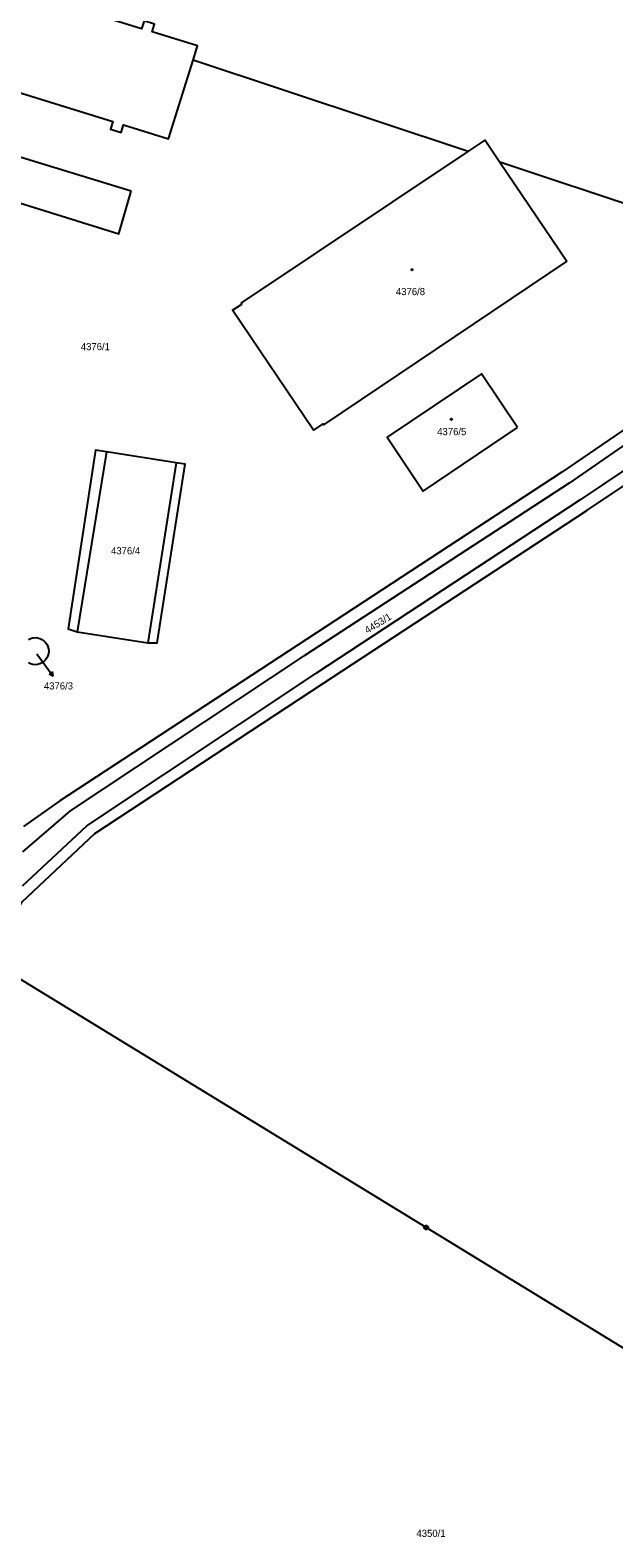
# Model space of a CAD drawing. Extents: x -733394 to -722299, y -1082822 to -1075049.
# Drawn here: x -729101.7 to -728962.3, y -1077341 to -1076980.9 of the extents above; entities that cross this region are included whole.
import ezdxf

# ---------------------------------------------------------------- set-up
doc = ezdxf.new("R2010")
doc.units = 0
for name, color, linetype in [('Hranice parcel', 7, 'Continuous'), ('Parcelní čísla', 7, 'Continuous'), ('Pop  PČ popisy', 7, 'Continuous'), ('Vnitřní kresba', 7, 'Continuous'), ('Značky bodu BP', 7, 'Continuous'), ('Značky budov', 7, 'Continuous')]:
    doc.layers.add(name, color=color, linetype=linetype)

msp = doc.modelspace()

# ---------------------------------------------------------------- linework, layer by layer
at = {"layer": 'Hranice parcel'}
for p, q in [((-728997.13, -1077009.88), (-729062.78, -1076988)), ((-729051.29, -1077046.1), (-728997.13, -1077009.88)), ((-728923.35, -1077034.47), (-728989.52, -1077012.42)), ((-728989.52, -1077012.42), (-728973.52, -1077036.08))]:
    msp.add_line(p, q, dxfattribs=at)
for points in [[(-729148.96, -1076959.29), (-729155.38, -1076979.94), (-729081.9, -1077002.67), (-729082.48, -1077004.55), (-729079.95, -1077005.32), (-729079.38, -1077003.45), (-729068.6, -1077006.79), (-729062.78, -1076988)], [(-729062.78, -1076988), (-729061.74, -1076984.65), (-729072.51, -1076981.3), (-729071.94, -1076979.45), (-729074.47, -1076978.67), (-729075.04, -1076980.52), (-729136.58, -1076961.41), (-729136.01, -1076959.58), (-729138.49, -1076958.8), (-729139.06, -1076960.64), (-729148.47, -1076957.72), (-729148.96, -1076959.29)], [(-729077.53, -1077019.32), (-729156.42, -1076995.19), (-729159.37, -1077004.9), (-729080.51, -1077029.51), (-729077.53, -1077019.32)], [(-728997.13, -1077009.88), (-728993.07, -1077007.17), (-728989.52, -1077012.42)], [(-728913.36, -1077037.82), (-728932.88, -1077054.96), (-728953.68, -1077072), (-728974.72, -1077086.41), (-729037.88, -1077127.86), (-729094.61, -1077164.92), (-729103.27, -1077171.12)], [(-728973.52, -1077036.08), (-729031.67, -1077075.17), (-729031.83, -1077074.94), (-729034.01, -1077076.39), (-729053.32, -1077047.77), (-729051.14, -1077046.32), (-729051.29, -1077046.1)], [(-728985.33, -1077075.79), (-728993.94, -1077062.99), (-729016.4, -1077078.11), (-729007.84, -1077091), (-728985.33, -1077075.79)], [(-729111.54, -1077202.99), (-729103.58, -1077189.07), (-729086.25, -1077172.73), (-729031.84, -1077137.03), (-728968.73, -1077095.61), (-728947.21, -1077081.23)], [(-729073.53, -1077127.19), (-729071.35, -1077127.25), (-729064.63, -1077084.56), (-729066.8, -1077084.22), (-729083.4, -1077081.61), (-729086.06, -1077081.19), (-729092.61, -1077123.9), (-729090.44, -1077124.57), (-729073.53, -1077127.19)], [(-729102.08, -1077126.38), (-729101.56, -1077126.14), (-729101.01, -1077126), (-729100.5, -1077125.95), (-729099.93, -1077126), (-729099.38, -1077126.14), (-729098.86, -1077126.38), (-729098.4, -1077126.7), (-729097.99, -1077127.1), (-729097.66, -1077127.57), (-729097.42, -1077128.08), (-729097.27, -1077128.63), (-729097.22, -1077129.2), (-729097.27, -1077129.77), (-729097.42, -1077130.32), (-729097.66, -1077130.83), (-729097.99, -1077131.3), (-729098.4, -1077131.7), (-729098.86, -1077132.03), (-729099.38, -1077132.26), (-729099.93, -1077132.41), (-729100.44, -1077132.45), (-729101.01, -1077132.41), (-729101.56, -1077132.26), (-729102.08, -1077132.03)], [(-728886, -1077341), (-729007.12, -1077266.87), (-729111.54, -1077202.99)]]:
    msp.add_lwpolyline(points, dxfattribs=at)
at = {"layer": 'Pop  PČ popisy'}
for p, q in [((-729100.04, -1077129.88), (-729097.91, -1077132.78)), ((-729097.91, -1077132.78), (-729096.15, -1077135.21)), ((-729096.15, -1077135.21), (-729097.14, -1077134.69)), ((-729096.15, -1077135.21), (-729096.33, -1077134.1))]:
    msp.add_line(p, q, dxfattribs=at)
at = {"layer": 'Vnitřní kresba'}
for p, q in [((-728951.95, -1077074.47), (-728973, -1077089.05)), ((-728949, -1077078.68), (-728970.39, -1077093.05)), ((-729083.4, -1077081.61), (-729090.44, -1077124.57)), ((-729066.8, -1077084.22), (-729073.53, -1077127.19)), ((-728973, -1077089.05), (-729036.27, -1077130.3)), ((-728970.39, -1077093.05), (-729033.46, -1077134.57)), ((-729092.04, -1077167.32), (-729036.27, -1077130.3)), ((-729088.16, -1077170.95), (-729033.46, -1077134.57)), ((-729103.37, -1077177.14), (-729092.04, -1077167.32)), ((-729103.51, -1077185.26), (-729088.16, -1077170.95))]:
    msp.add_line(p, q, dxfattribs=at)
at = {"layer": 'Značky bodu BP'}
for radius in [0.5, 0.0303]:
    msp.add_circle((-729007.12, -1077266.87), radius, dxfattribs=at)
at = {"layer": 'Značky budov'}
for centre in [(-729010.47, -1077038.11), (-729001.1, -1077073.84)]:
    msp.add_circle(centre, 0.175, dxfattribs=at)

# ---------------------------------------------------------------- texts
at = {"layer": 'Parcelní čísla'}
for s, p in [('4376/8', (-729014.34, -1077044.16)), ('4376/1', (-729089.57, -1077057.31)), ('4376/5', (-729004.49, -1077077.61)), ('4376/4', (-729082.35, -1077106.07)), ('4376/3', (-729098.38, -1077138.35)), ('4350/1', (-729009.44, -1077340.77))]:
    msp.add_text(s, height=1.7, dxfattribs=at).set_placement(p)
msp.add_text('4453/1', height=1.7, rotation=32, dxfattribs=at).set_placement((-729021.12, -1077125.11))

doc.saveas('drawing.dxf')
